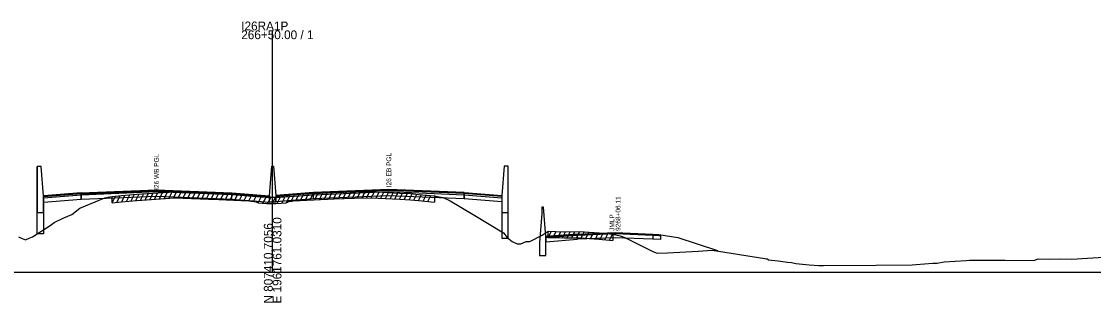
# Model space of a CAD drawing. Extents: x 1017 to 19997, y -1947 to 50737.
# Drawn here: x 10520 to 10861.4, y 16490.3 to 16579.8 of the extents above; entities that cross this region are included whole.
import ezdxf

# ---------------------------------------------------------------- set-up
doc = ezdxf.new("R2010")
doc.units = 0
for name, color, linetype in [('RD_GPK_XS_Cell', 7, 'Continuous'), ('RD_XS_Base', 7, 'Continuous'), ('RD_XS_ExGround', 7, 'Continuous'), ('RD_XS_ExPaveRet', 7, 'Continuous'), ('RD_XS_Greenside', 7, 'Continuous'), ('RD_XS_MedBWall', 7, 'Continuous'), ('RD_XS_Pave', 7, 'Continuous'), ('RD_XS_PaveOvlay', 7, 'Continuous'), ('RD_XS_TX_Notes', 7, 'Continuous')]:
    doc.layers.add(name, color=color, linetype=linetype)

msp = doc.modelspace()

# ---------------------------------------------------------------- linework, layer by layer
at = {"layer": 'RD_GPK_XS_Cell'}
for p, q in [((10600, 16500), (10600, 16577)), ((10000, 16500), (10600, 16500)), ((10600, 16500), (11200, 16500))]:
    msp.add_line(p, q, dxfattribs=at)
at = {"layer": 'RD_XS_Base'}
for points in [[(10539, 16524.56), (10527, 16523.6)], [(10527, 16523.6), (10527, 16522.26)], [(10527, 16522.26), (10539, 16523.22)], [(10539, 16523.22), (10539, 16524.56)], [(10539.05, 16523.22), (10539, 16523.22)], [(10539.05, 16524.56), (10539.05, 16523.22)], [(10539.05, 16523.22), (10563, 16524.19), (10587, 16523.23)], [(10587, 16523.23), (10587, 16524.57)], [(10599, 16523.62), (10587, 16524.57)], [(10587, 16523.23), (10599, 16522.28)], [(10599, 16522.28), (10599, 16523.62)], [(10601, 16522.39), (10601, 16523.73)], [(10613, 16523.33), (10601, 16522.39)], [(10613, 16523.33), (10613, 16524.67)], [(10660.95, 16523.33), (10637, 16524.29), (10613, 16523.33)], [(10660.95, 16523.33), (10660.95, 16524.67)], [(10661, 16523.33), (10660.95, 16523.33)], [(10661, 16524.67), (10661, 16523.33)], [(10661, 16524.66), (10673, 16523.7)], [(10661, 16523.32), (10661, 16524.66)], [(10673, 16522.36), (10661, 16523.32)], [(10673, 16523.7), (10673, 16522.36)], [(10697.03, 16511.79), (10687, 16510.99)], [(10697.03, 16511.79), (10709.03, 16512.27), (10721.03, 16511.79)], [(10697.03, 16510.46), (10697.03, 16511.79)], [(10721.03, 16511.79), (10721.03, 16510.48)], [(10721.03, 16511.79), (10723.03, 16511.71), (10723.53, 16511.69)], [(10723.53, 16511.69), (10723.53, 16510.36)], [(10687, 16510.99), (10687, 16509.66)], [(10687, 16509.66), (10697.03, 16510.46)], [(10721.03, 16510.48), (10709.03, 16510.94), (10697.03, 16510.46)], [(10723.53, 16510.36), (10721.03, 16510.48)]]:
    msp.add_lwpolyline(points, dxfattribs=at)
at = {"layer": 'RD_XS_ExGround'}
msp.add_lwpolyline([(10519.07, 16511.25), (10520.2, 16510.75), (10521.32, 16510.26), (10522.46, 16510.77), (10523.57, 16511.27), (10529.13, 16514.87), (10530.43, 16515.84), (10533.53, 16517.34), (10536.08, 16518.36), (10538.58, 16520.4), (10546.55, 16523.63), (10547.54, 16523.89), (10548.15, 16524.01), (10548.92, 16524.1), (10551.9, 16524.39), (10556.78, 16524.85), (10558.32, 16524.95), (10568.72, 16525.61), (10579.6, 16525.28), (10580.44, 16525.25), (10592.38, 16524.75), (10594.78, 16524.39), (10595.4, 16524.07), (10598.1, 16523.89), (10598.47, 16523.87), (10600, 16523.86), (10601.12, 16523.84), (10604.25, 16524.07), (10604.45, 16524.25), (10604.78, 16524.25), (10605.03, 16524.48), (10606.06, 16524.62), (10607.21, 16524.78), (10608.74, 16524.86), (10619.61, 16525.39), (10626.07, 16525.54), (10631.3, 16525.67), (10640.52, 16525.19), (10643.91, 16525.02), (10646.4, 16524.77), (10651.52, 16524.26), (10651.84, 16524.21), (10654.33, 16523.81), (10656.51, 16522.72), (10663.9, 16518.36), (10673.55, 16512.54), (10674.67, 16511.04), (10676.28, 16509.78), (10677.91, 16509.06), (10679.04, 16509.06), (10680.7, 16509.77), (10681.85, 16509.77), (10685.84, 16511.79), (10687.77, 16513.04), (10692.71, 16512.87), (10697.71, 16512.89), (10703.98, 16512.49), (10708.29, 16512.05), (10710.69, 16511.52), (10712.2, 16511.04), (10721.09, 16506.6), (10722.48, 16505.99), (10725.77, 16506.17), (10735.47, 16506.69), (10739.95, 16506.96), (10756.76, 16504.35), (10757.11, 16504.28), (10757.74, 16504.24), (10757.84, 16503.92), (10761.03, 16503.56), (10763.94, 16503.22), (10765.23, 16503.08), (10766.59, 16502.72), (10770.84, 16502.32), (10773.97, 16502.08), (10775.43, 16502.09), (10792.14, 16502.27), (10803.65, 16502.37), (10804.96, 16502.41), (10810.23, 16502.83), (10811.57, 16502.84), (10813.89, 16503.31), (10820.84, 16503.72), (10821.95, 16503.83), (10831.66, 16503.82), (10833.31, 16503.77), (10842.4, 16503.74), (10843.8, 16504.19), (10847.49, 16504.1), (10850.91, 16504.28), (10854.47, 16504.16), (10884.56, 16505.99)], dxfattribs=at)
at = {"layer": 'RD_XS_ExPaveRet'}
for p, q in [((10554.92, 16522.67), (10555.97, 16524.78)), ((10556.42, 16522.82), (10557.46, 16524.9)), ((10557.92, 16522.92), (10558.96, 16524.99)), ((10559.42, 16523.02), (10560.46, 16525.08)), ((10560.92, 16523.11), (10561.96, 16525.18)), ((10562.42, 16523.21), (10563.46, 16525.27)), ((10563.92, 16523.3), (10564.96, 16525.37)), ((10565.42, 16523.4), (10566.46, 16525.46)), ((10566.92, 16523.49), (10567.96, 16525.56)), ((10568.42, 16523.59), (10569.42, 16525.58)), ((10569.92, 16523.57), (10570.91, 16525.54)), ((10571.42, 16523.52), (10572.41, 16525.49)), ((10572.92, 16523.48), (10573.91, 16525.45)), ((10574.42, 16523.43), (10575.41, 16525.4)), ((10575.92, 16523.39), (10576.91, 16525.36)), ((10577.42, 16523.34), (10578.41, 16525.31)), ((10578.92, 16523.3), (10579.91, 16525.27)), ((10580.42, 16523.25), (10581.4, 16525.21)), ((10581.92, 16523.19), (10582.9, 16525.15)), ((10583.42, 16523.12), (10584.4, 16525.08)), ((10584.92, 16523.06), (10585.9, 16525.02)), ((10586.42, 16523), (10587.4, 16524.96)), ((10587.92, 16522.94), (10588.9, 16524.9)), ((10589.42, 16522.87), (10590.4, 16524.83)), ((10590.92, 16522.81), (10591.9, 16524.77)), ((10605.92, 16522.6), (10606.99, 16524.75)), ((10607.42, 16522.79), (10608.45, 16524.84)), ((10608.92, 16522.87), (10609.95, 16524.92)), ((10610.42, 16522.94), (10611.45, 16524.99)), ((10611.92, 16523.01), (10612.95, 16525.06)), ((10613.42, 16523.09), (10614.45, 16525.14)), ((10614.92, 16523.16), (10615.95, 16525.21)), ((10616.42, 16523.23), (10617.45, 16525.28)), ((10617.92, 16523.3), (10618.95, 16525.35)), ((10619.42, 16523.38), (10620.44, 16525.41)), ((10620.92, 16523.42), (10621.93, 16525.44)), ((10622.42, 16523.45), (10623.43, 16525.48)), ((10623.92, 16523.49), (10624.93, 16525.51)), ((10625.42, 16523.53), (10626.43, 16525.55)), ((10626.92, 16523.56), (10627.93, 16525.59)), ((10628.42, 16523.6), (10629.43, 16525.62)), ((10629.92, 16523.63), (10630.93, 16525.66)), ((10631.42, 16523.66), (10632.4, 16525.61)), ((10632.92, 16523.58), (10633.9, 16525.53)), ((10634.42, 16523.51), (10635.4, 16525.46)), ((10635.92, 16523.43), (10636.9, 16525.38)), ((10637.42, 16523.35), (10638.4, 16525.3)), ((10638.92, 16523.27), (10639.9, 16525.22)), ((10640.42, 16523.19), (10641.4, 16525.15)), ((10641.92, 16523.12), (10642.9, 16525.07)), ((10643.42, 16523.04), (10644.39, 16524.97)), ((10644.92, 16522.92), (10645.88, 16524.83)), ((10548.92, 16522.1), (10549.97, 16524.2)), ((10548.92, 16522.1), (10548.92, 16524.1)), ((10548.92, 16522.1), (10551.9, 16522.39)), ((10550.42, 16522.24), (10551.47, 16524.34)), ((10551.9, 16522.39), (10556.78, 16522.85)), ((10551.92, 16522.39), (10552.97, 16524.49)), ((10553.42, 16522.53), (10554.47, 16524.63)), ((10556.78, 16522.85), (10558.32, 16522.95)), ((10558.32, 16522.95), (10568.72, 16523.61)), ((10568.72, 16523.61), (10579.6, 16523.28)), ((10579.6, 16523.28), (10580.44, 16523.25)), ((10580.44, 16523.25), (10592.38, 16522.75)), ((10592.38, 16522.75), (10594.78, 16522.39)), ((10592.42, 16522.74), (10593.35, 16524.61)), ((10593.92, 16522.52), (10594.84, 16524.36)), ((10594.78, 16522.39), (10595.4, 16522.07)), ((10595.4, 16522.07), (10598.1, 16521.89)), ((10595.42, 16522.07), (10596.39, 16524.01)), ((10596.92, 16521.97), (10597.89, 16523.91)), ((10598.1, 16521.89), (10598.47, 16521.87)), ((10598.42, 16521.87), (10599.42, 16523.86)), ((10598.47, 16521.87), (10600, 16521.86)), ((10599.92, 16521.86), (10600.92, 16523.84)), ((10600, 16521.86), (10601.12, 16521.84)), ((10601.12, 16521.84), (10604.25, 16522.07)), ((10601.42, 16521.86), (10602.46, 16523.94)), ((10602.92, 16521.97), (10603.96, 16524.05)), ((10604.25, 16522.07), (10604.45, 16522.25)), ((10604.42, 16522.22), (10605.59, 16524.56)), ((10604.45, 16522.25), (10604.78, 16522.25)), ((10604.78, 16522.25), (10605.03, 16522.48)), ((10605.03, 16522.48), (10606.06, 16522.62)), ((10606.06, 16522.62), (10607.21, 16522.78)), ((10607.21, 16522.78), (10608.74, 16522.86)), ((10608.74, 16522.86), (10619.61, 16523.39)), ((10619.61, 16523.39), (10626.07, 16523.54)), ((10626.07, 16523.54), (10631.3, 16523.67)), ((10631.3, 16523.67), (10640.52, 16523.19)), ((10640.52, 16523.19), (10643.91, 16523.02)), ((10643.91, 16523.02), (10646.4, 16522.77)), ((10646.4, 16522.77), (10651.52, 16522.26)), ((10646.42, 16522.77), (10647.37, 16524.68)), ((10647.92, 16522.62), (10648.87, 16524.53)), ((10649.42, 16522.47), (10650.37, 16524.38)), ((10651.52, 16524.26), (10651.52, 16522.26)), ((10687.77, 16511.04), (10687.77, 16513.04)), ((10687.77, 16511.04), (10688.75, 16513.01)), ((10689.27, 16510.99), (10690.25, 16512.95)), ((10690.77, 16510.94), (10691.75, 16512.9)), ((10692.27, 16510.88), (10693.26, 16512.87)), ((10693.77, 16510.87), (10694.77, 16512.88)), ((10695.27, 16510.88), (10696.27, 16512.89)), ((10696.77, 16510.89), (10697.77, 16512.89)), ((10698.27, 16510.86), (10699.24, 16512.79)), ((10699.77, 16510.76), (10700.74, 16512.7)), ((10701.27, 16510.66), (10702.24, 16512.6)), ((10702.77, 16510.56), (10703.74, 16512.5)), ((10704.27, 16510.46), (10705.22, 16512.36)), ((10705.77, 16510.31), (10706.72, 16512.21)), ((10707.27, 16510.15), (10708.22, 16512.06)), ((10708.29, 16512.05), (10708.29, 16510.05)), ((10687.77, 16511.04), (10692.71, 16510.87)), ((10692.71, 16510.87), (10697.71, 16510.89)), ((10697.71, 16510.89), (10703.98, 16510.49)), ((10703.98, 16510.49), (10708.29, 16510.05))]:
    msp.add_line(p, q, dxfattribs=at)
at = {"layer": 'RD_XS_Greenside'}
for points in [[(10723.03, 16512.03), (10729.03, 16511.07)], [(10729.03, 16511.07), (10741.66, 16506.9)]]:
    msp.add_lwpolyline(points, dxfattribs=at)
at = {"layer": 'RD_XS_MedBWall'}
for points in [[(10527, 16524.28), (10526.25, 16533.62), (10525, 16533.62)], [(10525, 16533.62), (10525, 16519)], [(10525, 16512.19), (10525, 16533.62)], [(10599, 16524.28), (10599.75, 16533.72), (10600.25, 16533.72), (10601, 16524.38)], [(10675, 16533.72), (10673.75, 16533.72), (10673, 16524.38)], [(10675, 16519), (10675, 16533.72)], [(10675, 16510.78), (10675, 16533.72)], [(10527, 16519), (10527, 16524.28)], [(10527, 16524.28), (10527, 16512.19)], [(10599, 16522.28), (10599, 16524.28)], [(10601, 16522.28), (10599, 16522.28)], [(10601, 16524.38), (10601, 16522.28)], [(10673, 16524.38), (10673, 16519)], [(10673, 16524.38), (10673, 16510.78)], [(10525, 16519), (10527, 16519)], [(10673, 16519), (10675, 16519)], [(10685.75, 16518.65), (10685, 16509.31)], [(10687, 16511.31), (10686.25, 16520.65), (10685.75, 16520.65)], [(10685.75, 16520.65), (10685.75, 16518.65)], [(10527, 16512.19), (10525, 16512.19)], [(10687, 16505.31), (10687, 16511.31)], [(10673, 16510.78), (10675, 16510.78)], [(10685, 16509.31), (10685, 16505.31)], [(10685, 16505.31), (10687, 16505.31)]]:
    msp.add_lwpolyline(points, dxfattribs=at)
at = {"layer": 'RD_XS_Pave'}
for points in [[(10539, 16524.9), (10527, 16523.94)], [(10539, 16524.56), (10539, 16524.9)], [(10539.05, 16524.9), (10563, 16525.87), (10587, 16524.91)], [(10587, 16524.57), (10563, 16525.53), (10539.05, 16524.56)], [(10539.05, 16524.56), (10539.05, 16524.9)], [(10587, 16524.91), (10587, 16524.57)], [(10587, 16524.91), (10599, 16523.96)], [(10613, 16525.01), (10601, 16524.07)], [(10660.95, 16525.01), (10637, 16525.97), (10613, 16525.01)], [(10613, 16524.67), (10637, 16525.63), (10660.95, 16524.67)], [(10613, 16525.01), (10613, 16524.67)], [(10660.95, 16524.67), (10660.95, 16525.01)], [(10660.95, 16525.01), (10661, 16525.01)], [(10661, 16525.01), (10661, 16524.67)], [(10661, 16524.66), (10661, 16525)], [(10527, 16523.94), (10527, 16523.6)], [(10539.05, 16524.56), (10539, 16524.56)], [(10599, 16523.96), (10599, 16523.62)], [(10601, 16523.73), (10613, 16524.67)], [(10601, 16524.07), (10601, 16523.73)], [(10661, 16524.67), (10660.95, 16524.67)], [(10673, 16524.04), (10673, 16523.7)]]:
    msp.add_lwpolyline(points, dxfattribs=at)
at = {"layer": 'RD_XS_PaveOvlay'}
for points in [[(10539, 16525.24), (10527, 16524.28)], [(10539.05, 16525.24), (10539, 16525.24)], [(10539, 16525.24), (10539, 16524.9)], [(10539, 16524.9), (10539.05, 16524.9)], [(10539.05, 16525.24), (10563, 16526.2), (10587, 16525.24)], [(10539.05, 16524.9), (10539.05, 16525.24)], [(10587, 16525.24), (10587, 16524.91)], [(10587, 16525.24), (10599, 16524.28)], [(10613, 16525.34), (10601, 16524.38)], [(10660.95, 16525.34), (10637, 16526.3), (10613, 16525.34)], [(10613, 16525.34), (10613, 16525.01)], [(10660.95, 16525.01), (10660.95, 16525.34)], [(10660.95, 16525.34), (10661, 16525.34)], [(10661, 16525.34), (10661, 16525.01)], [(10661, 16525.34), (10673, 16524.38)], [(10661, 16525), (10661, 16525.34)], [(10673, 16524.04), (10661, 16525)], [(10527, 16524.28), (10527, 16523.94)], [(10599, 16524.28), (10599, 16523.96)], [(10601, 16524.38), (10601, 16524.07)], [(10673, 16524.38), (10673, 16524.04)], [(10697.03, 16512.11), (10687, 16511.31)], [(10687, 16510.99), (10697.03, 16511.79)], [(10687, 16511.31), (10687, 16510.99)], [(10697.03, 16512.11), (10709.03, 16512.59), (10721.03, 16512.11)], [(10721.03, 16511.79), (10709.03, 16512.27), (10697.03, 16511.79)], [(10697.03, 16511.79), (10697.03, 16512.11)], [(10721.03, 16512.11), (10721.03, 16511.79)], [(10721.03, 16512.11), (10723.03, 16512.03)], [(10723.03, 16511.71), (10721.03, 16511.79)], [(10723.03, 16512.03), (10723.03, 16511.71)]]:
    msp.add_lwpolyline(points, dxfattribs=at)

# ---------------------------------------------------------------- texts
at = {"layer": 'RD_GPK_XS_Cell'}
for s, p in [('I26RA1P', (10590, 16577)), ('266+50.00 / 1', (10590, 16574.2))]:
    msp.add_text(s, height=2.8, dxfattribs=at).set_placement(p)
for s, p in [('N 807410.7056', (10600, 16490)), ('E 1961761.0310', (10602.8, 16490))]:
    msp.add_text(s, height=2.8, rotation=90, dxfattribs=at).set_placement(p)
at = {"layer": 'RD_XS_TX_Notes'}
for s, p in [('I26 WB PGL', (10563.75, 16526.2)), ('I26 EB PGL', (10637.75, 16527.03)), (' 9268+06.11', (10710.75, 16512.55)), (' JMLP', (10708.8, 16512.55))]:
    msp.add_text(s, height=1.5, rotation=90, dxfattribs=at).set_placement(p)

doc.saveas('drawing.dxf')
